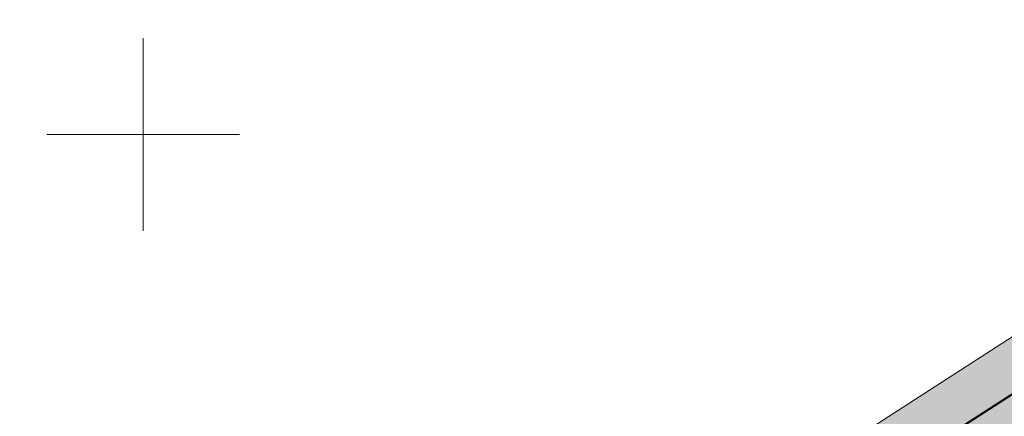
# Model space of a CAD drawing. Header units: metres. Extents: x 538891 to 1080079, y 6588829 to 13178720.
# Tile 599 of 656: x 540097 to 540118, y 6589294 to 6589302. Entities that reach past the tile are written whole.
import ezdxf

# ---------------------------------------------------------------- set-up
doc = ezdxf.new("R2010")
doc.units = ezdxf.units.M
doc.header["$LTSCALE"] = 0.4
doc.layers.add('GEO', color=7, linetype='Continuous')
doc.layers.add('KOLDE PST', color=7, linetype='Continuous')

# ---------------------------------------------------------------- blocks, each defined once
blk = doc.blocks.new('#9_019061_PP_TL (2D)')
at = {"linetype": 'Continuous', "lineweight": 0, "true_color": 0xffdf7f}
h = blk.add_hatch(color=41, dxfattribs=at)
edge = h.paths.add_edge_path()
edge.add_line((540083.9959051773, 6589283.866096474), (540089.251831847, 6589282.541382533))
edge.add_arc((540094.4575246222, 6589303.195456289), 21.29999999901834, 255.8536971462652, 302.8232301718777)
edge.add_line((540106.0031676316, 6589285.296067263), (540137.8191059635, 6589305.818302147))
edge.add_line((540137.8191059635, 6589305.818302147), (540139.8208759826, 6589300.80469733))
edge.add_line((540139.8208759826, 6589300.80469733), (540140.3260681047, 6589299.929966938))
edge.add_line((540140.3260681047, 6589299.929966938), (540143.4738570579, 6589302.477656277))
edge.add_line((540143.4738570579, 6589302.477656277), (540142.9381833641, 6589303.405164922))
edge.add_arc((540145.5360448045, 6589304.905535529), 2.999999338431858, 122.82321811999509, 210.0081807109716, ccw=False)
edge.add_line((540143.9098987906, 6589307.426576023), (540145.5981616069, 6589308.515556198))
edge.add_line((540145.5981616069, 6589308.515556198), (540145.707795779, 6589308.599105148))
edge.add_line((540145.707795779, 6589308.599105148), (540142.1975151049, 6589315.181875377))
edge.add_line((540142.1975151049, 6589315.181875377), (540142.0505820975, 6589315.10048517))
edge.add_line((540142.0505820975, 6589315.10048517), (540139.902, 6589313.927))
edge.add_line((540139.902, 6589313.927), (540138.547, 6589314.418))
edge.add_line((540138.547, 6589314.418), (540134.9162657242, 6589312.506830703))
edge.add_line((540134.9162657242, 6589312.506830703), (540135.561, 6589311.282))
edge.add_line((540135.561, 6589311.282), (540136.698940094, 6589308.623853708))
edge.add_arc((540134.8603342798, 6589307.836754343), 1.99999918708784, -57.17678947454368, 23.175562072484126, ccw=False)
edge.add_line((540135.944431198, 6589306.156060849), (540105.2985039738, 6589286.388518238))
edge.add_arc((540094.4575246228, 6589303.195456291), 20.00000000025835, 255.8536971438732, 302.82323016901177, ccw=False)
edge.add_line((540089.5695501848, 6589283.801959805), (540084.2902316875, 6589285.132569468))
edge.add_line((540084.2902316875, 6589285.132569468), (540078.0032806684, 6589286.742313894))
edge.add_line((540078.0032806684, 6589286.742313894), (540077.6886104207, 6589285.480972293))
edge.add_line((540077.6886104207, 6589285.480972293), (540083.9959051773, 6589283.866096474))
at = {"color": 41, "linetype": 'Continuous', "lineweight": 9, "true_color": 0xffdf7f, "flags": 128}
blk.add_lwpolyline([(540083.9959051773, 6589283.866096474), (540089.251831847, 6589282.541382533, 0.2078616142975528), (540106.0031676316, 6589285.296067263), (540137.8191059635, 6589305.818302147), (540139.8208759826, 6589300.80469733), (540140.3260681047, 6589299.929966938), (540143.4738570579, 6589302.477656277), (540142.9381833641, 6589303.405164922, -0.39989535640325), (540143.9098987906, 6589307.426576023), (540145.5981616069, 6589308.515556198), (540145.707795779, 6589308.599105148), (540142.1975151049, 6589315.181875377), (540142.0505820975, 6589315.10048517), (540139.902, 6589313.927), (540138.547, 6589314.418), (540134.9162657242, 6589312.506830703), (540135.561, 6589311.282), (540136.698940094, 6589308.623853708, -0.3657123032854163), (540135.944431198, 6589306.156060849), (540105.2985039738, 6589286.388518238, -0.2078616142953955), (540089.5695501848, 6589283.801959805), (540084.2902316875, 6589285.132569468), (540078.0032806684, 6589286.742313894), (540077.6886104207, 6589285.480972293)], format="xyb", close=True, dxfattribs=at)
at = {"color": 5, "linetype": 'Continuous', "lineweight": 40, "true_color": 0x0000ff, "flags": 128}
blk.add_lwpolyline([(540090.5453387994, 6589283.581818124, 0.1948492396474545), (540105.2985039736, 6589286.388518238), (540125.2187078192, 6589299.237647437)], format="xyb", dxfattribs=at)
blk = doc.blocks.new('KOLDE PST TL')
at = {"color": 7}
blk.add_blockref('#9_019061_PP_TL (2D)', (0, 0), dxfattribs=at)
blk = doc.blocks.new('#13_KOLDE TAIM (2D)')
at = {"linetype": 'Continuous', "lineweight": 0, "true_color": 0xc4f877}
h = blk.add_hatch(color=71, dxfattribs=at)
edge = h.paths.add_edge_path()
edge.add_line((540091.034362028, 6589286.033522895), (540090.5453388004, 6589283.581818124))
edge.add_arc((540094.4575246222, 6589303.19545629), 19.99999999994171, 258.7196811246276, 302.8232301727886)
edge.add_line((540105.2985039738, 6589286.388518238), (540125.2187078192, 6589299.237647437))
edge.add_line((540125.2187078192, 6589299.237647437), (540123.8635853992, 6589301.338514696))
edge.add_line((540123.8635853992, 6589301.338514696), (540127.6451464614, 6589303.777735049))
edge.add_line((540127.6451464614, 6589303.777735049), (540129.000268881, 6589301.676867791))
edge.add_line((540129.000268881, 6589301.676867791), (540135.944431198, 6589306.156060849))
edge.add_arc((540134.8603342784, 6589307.836754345), 1.999999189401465, 302.8232105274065, 383.1755620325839)
edge.add_line((540136.698940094, 6589308.623853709), (540135.561, 6589311.282))
edge.add_line((540135.561, 6589311.282), (540134.916265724, 6589312.506830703))
edge.add_line((540134.916265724, 6589312.506830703), (540134.0313732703, 6589312.041035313))
edge.add_line((540134.0313732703, 6589312.041035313), (540134.657455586, 6589310.851638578))
edge.add_line((540134.657455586, 6589310.851638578), (540135.7796366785, 6589308.230304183))
edge.add_arc((540134.8603337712, 6589307.836754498), 0.9999995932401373, -57.176789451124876, 23.175562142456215, ccw=False)
edge.add_line((540135.4023822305, 6589306.996407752), (540130.4584084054, 6589303.807396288))
edge.add_line((540130.4584084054, 6589303.807396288), (540129.1657736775, 6589303.265134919))
edge.add_line((540129.1657736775, 6589303.265134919), (540127.9434443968, 6589305.160130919))
edge.add_line((540127.9434443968, 6589305.160130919), (540122.4811895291, 6589301.636812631))
edge.add_line((540122.4811895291, 6589301.636812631), (540123.836311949, 6589299.535945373))
edge.add_line((540123.836311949, 6589299.535945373), (540104.7564550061, 6589287.22886514))
edge.add_arc((540094.457524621, 6589303.195456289), 18.9999999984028, 261.7366424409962, 302.8232301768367, ccw=False)
edge.add_line((540091.7267811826, 6589284.392716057), (540092.2058211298, 6589286.794369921))
edge.add_line((540092.2058211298, 6589286.794369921), (540091.2724341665, 6589287.004945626))
edge.add_line((540091.2724341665, 6589287.004945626), (540091.034362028, 6589286.033522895))
at = {"color": 71, "linetype": 'Continuous', "lineweight": 5, "true_color": 0xc4f877, "flags": 128}
blk.add_lwpolyline([(540091.034362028, 6589286.033522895), (540090.5453387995, 6589283.581818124, 0.1948492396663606), (540105.2985039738, 6589286.388518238), (540125.2187078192, 6589299.237647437), (540123.8635853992, 6589301.338514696), (540127.6451464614, 6589303.777735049), (540129.000268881, 6589301.676867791), (540135.944431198, 6589306.156060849, 0.365712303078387), (540136.698940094, 6589308.623853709), (540135.561, 6589311.282), (540134.916265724, 6589312.506830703), (540134.0313732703, 6589312.041035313), (540134.657455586, 6589310.851638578), (540135.7796366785, 6589308.230304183, -0.3657123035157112), (540135.4023822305, 6589306.996407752), (540130.4584084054, 6589303.807396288), (540129.1657736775, 6589303.265134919), (540127.9434443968, 6589305.160130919), (540122.4811895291, 6589301.636812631), (540123.836311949, 6589299.535945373), (540104.7564550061, 6589287.22886514, -0.1812196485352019), (540091.7267811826, 6589284.392716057), (540092.2058211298, 6589286.794369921), (540091.2724341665, 6589287.004945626)], format="xyb", close=True, dxfattribs=at)
blk = doc.blocks.new('Kolde pst Taim')
at = {"color": 13, "true_color": 0xff4646}
blk.add_blockref('#13_KOLDE TAIM (2D)', (0, 0), dxfattribs=at)
blk = doc.blocks.new('VKORIS')
at = {"color": 7, "linetype": 'Continuous', "lineweight": 9}
for p, q in [((-1.423576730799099e-13, 4.000355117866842), (-1.423576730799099e-13, -4.000355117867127)), ((-4.000355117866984, 0), (4.000355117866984, 0))]:
    blk.add_line(p, q, dxfattribs=at)

msp = doc.modelspace()

# ---------------------------------------------------------------- block references
at = {"layer": 'GEO', "color": 8, "true_color": 0x7d7d7d, "xscale": 0.5, "yscale": 0.5, "zscale": 0.5}
msp.add_blockref('VKORIS', (540100, 6589300), dxfattribs=at)
at = {"layer": 'KOLDE PST', "color": 7}
for name in ['KOLDE PST TL', 'Kolde pst Taim']:
    msp.add_blockref(name, (0, 0), dxfattribs=at)

doc.saveas('drawing.dxf')
